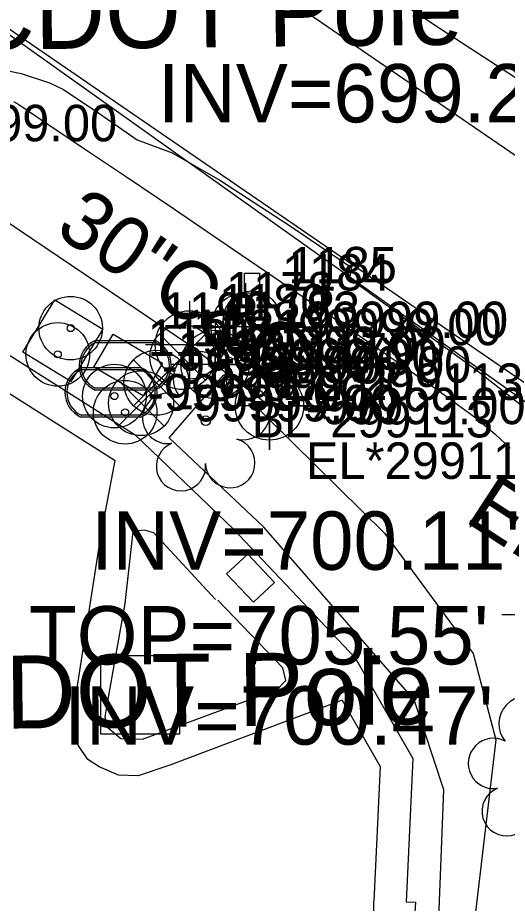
# Model space of a CAD drawing. Extents: x 1516784 to 1522736, y 634838 to 639369.
# Drawn here: x 1520352.2 to 1520385.7, y 637484.6 to 637545.3 of the extents above; entities that cross this region are included whole.
import ezdxf

# ---------------------------------------------------------------- set-up
doc = ezdxf.new("R2010")
doc.units = 0
for name, color, linetype in [('COGO Default Point Elevation', 7, 'Continuous'), ('COGO Default Point Number', 7, 'Continuous'), ('Exist Environmental Wetland Boundary Cogo Number', 7, 'Continuous'), ('Exist Environmental Wetland Boundary Cogo Point CELL', 7, 'Continuous'), ('Exist Environmental Wetland Boundary Text', 7, 'Continuous'), ('Exist Other Culture Area Outline', 7, 'Continuous'), ('Exist Other Culture Located Object CELL', 7, 'Continuous'), ('Exist Property Iron Pin Text', 7, 'Continuous'), ('Exist Right of Way Line', 7, 'Continuous'), ('Exist Roads Curbs Text', 7, 'Continuous'), ('Exist Structure Minor Catch Basin', 7, 'Continuous'), ('Exist Utilities Other Pole With Base CELL', 7, 'Continuous'), ('Exist Utilities Power UG Cable SUE LOS B Cogo Point CELL', 7, 'Continuous'), ('Exist Utilities Power UG Cable SUE LOS B Text', 7, 'Continuous'), ('Exist Utilities Sanitary Sewer Manhole Text', 7, 'Continuous'), ('Exist Utilities Sanitary Sewer UG Line', 7, 'Continuous'), ('Exist Utilities Sanitary Sewer UG Line Invert Elevation', 7, 'Continuous'), ('Exist Utilities Water Fire Hydrant CELL', 7, 'Continuous'), ('Exist Utilities Water Fire Hydrant Cogo Elevation', 7, 'Continuous'), ('Exist Utilities Water Fire Hydrant Cogo Number', 7, 'Continuous'), ('Exist Utilities Water Meter CELL', 7, 'Continuous'), ('Exist Utilities Water Meter Cogo Elevation', 7, 'Continuous'), ('Exist Utilities Water Meter Cogo Number', 7, 'Continuous'), ('Exist Utilities Water UG Line SUE LOS B', 7, 'Continuous'), ('Exist Utilities Water UG Line SUE LOS B Cogo Comment', 7, 'Continuous'), ('Exist Utilities Water UG Line SUE LOS B Cogo Elevation', 7, 'Continuous'), ('Exist Utilities Water UG Line SUE LOS B Cogo Number', 7, 'Continuous'), ('Exist Utilities Water UG Line SUE LOS B Cogo Point CELL', 7, 'Continuous'), ('Exist Utilities Water Valve CELL', 7, 'Continuous'), ('Exist Utilities Water Valve Cogo Elevation', 7, 'Continuous'), ('Exist Utilities Water Valve Cogo Number', 7, 'Continuous'), ('Exist Vegetation Hedge Row', 7, 'Continuous'), ('Exist Vegetation Tree CELL', 7, 'Continuous'), ('Scratch_Level_5', 7, 'Continuous')]:
    doc.layers.add(name, color=color, linetype=linetype)

msp = doc.modelspace()

# ---------------------------------------------------------------- linework, layer by layer
at = {"layer": 'COGO Default Point Elevation'}
msp.add_lwpolyline([(1520379.049, 637545.932), (1520381.142, 637544.571), (1520383.235, 637543.209), (1520385.328, 637541.848), (1520387.421, 637540.487), (1520389.513, 637539.126), (1520391.606, 637537.765), (1520392.318, 637537.303)], dxfattribs=at)
at = {"layer": 'COGO Default Point Number'}
msp.add_lwpolyline([(1520350.191, 637541.953), (1520352.414, 637541.491), (1520354.358, 637540.848), (1520355.318, 637540.389), (1520357.815, 637538.726), (1520360.367, 637536.939), (1520362.767, 637536.042), (1520366.047, 637534.168), (1520370.801, 637531.064), (1520375.059, 637528.187), (1520374.917, 637527.463), (1520379.241, 637524.325), (1520383.49, 637521.253), (1520386.845, 637518.644)], dxfattribs=at)
at = {"layer": 'Exist Environmental Wetland Boundary Cogo Number'}
for points in [[(1520351.906, 637539.569), (1520352.265, 637539.353), (1520352.756, 637539.023), (1520354.246, 637538.022), (1520356.768, 637536.331), (1520359.642, 637534.393), (1520362.851, 637532.219), (1520366.967, 637529.42), (1520371.91, 637526.049), (1520376.638, 637522.798), (1520380.826, 637519.881), (1520383.574, 637517.877), (1520384.914, 637516.762), (1520385.943, 637515.808)], [(1520325.441, 637531.678), (1520324.852, 637530.298), (1520324.803, 637528.937), (1520325.648, 637527.871), (1520326.864, 637527.395), (1520335.137, 637526.86), (1520344.569, 637526.627), (1520360.237, 637516.718), (1520366.98, 637510.246), (1520375.313, 637501.422), (1520379.27, 637494.519), (1520378.801, 637484.69), (1520379.436, 637484.688), (1520379.176, 637480.327), (1520378.796, 637480.4), (1520378.194, 637461.806), (1520377.57, 637442.72), (1520376.649, 637420.259), (1520375.971, 637395.888), (1520375.335, 637376.513), (1520374.17, 637343.486)], [(1520365.75, 637505.418), (1520361.512, 637510.007), (1520360.883, 637510.186), (1520360.073, 637510.079), (1520359.516, 637505.147), (1520358.301, 637498.21), (1520358.146, 637497.381), (1520358.371, 637496.644), (1520359.256, 637495.908), (1520360.731, 637495.86), (1520369.97, 637499.249), (1520370.563, 637499.877), (1520370.358, 637500.752), (1520365.897, 637505.37)]]:
    msp.add_lwpolyline(points, dxfattribs=at)
at = {"layer": 'Exist Environmental Wetland Boundary Cogo Point CELL'}
msp.add_line((1520376.572, 637480.17), (1520376.585, 637484.738), dxfattribs=at)
for points in [[(1520324.235, 637533.666), (1520323.54, 637532.871), (1520322.653, 637530.788), (1520322.559, 637528.201), (1520324.283, 637526.025), (1520326.378, 637525.207), (1520335.038, 637524.646), (1520343.902, 637524.427), (1520358.864, 637514.964)], [(1520374.415, 637498.534), (1520362.607, 637494.077), (1520360.431, 637493.345), (1520359.094, 637493.391), (1520357.756, 637493.951), (1520356.99, 637494.465), (1520356.329, 637495.441), (1520356.071, 637496.391), (1520356.218, 637499.063), (1520357.871, 637509.777), (1520358.864, 637514.964)], [(1520374.415, 637498.534), (1520377.026, 637493.978), (1520376.585, 637484.738)]]:
    msp.add_lwpolyline(points, dxfattribs=at)
at = {"layer": 'Exist Environmental Wetland Boundary Text'}
msp.add_line((1520252.727, 637627.583), (1520443.717, 637496.446), dxfattribs=at)
at = {"layer": 'Exist Other Culture Area Outline'}
for points in [[(1520355.815, 637520.361), (1520352.53, 637522.372), (1520354.735, 637525.974), (1520358.02, 637523.964)], [(1520358.728, 637523.606), (1520362.107, 637521.627), (1520360.789, 637519.377), (1520357.41, 637521.357)]]:
    msp.add_lwpolyline(points, close=True, dxfattribs=at)
at = {"layer": 'Exist Other Culture Located Object CELL'}
for centre, radius in [((1520355.815, 637524.027), 2.18), ((1520354.932, 637522.229), 2.18), ((1520355.815, 637524.027), 0.24), ((1520354.932, 637522.229), 0.24), ((1520358.814, 637519.369), 2.18), ((1520359.548, 637518.26), 2.18), ((1520358.814, 637519.369), 0.24), ((1520359.548, 637518.26), 0.24)]:
    msp.add_circle(centre, radius, dxfattribs=at)
at = {"layer": 'Exist Right of Way Line'}
msp.add_line((1520245.651, 637617.278), (1520392.38, 637516.532), dxfattribs=at)
at = {"layer": 'Exist Structure Minor Catch Basin'}
msp.add_lwpolyline([(1520366.503, 637507.182), (1520368.334, 637505.234), (1520369.783, 637506.597), (1520367.952, 637508.545)], close=True, dxfattribs=at)
at = {"layer": 'Exist Utilities Other Pole With Base CELL'}
msp.add_line((1520360.6, 637498.898), (1520360.6, 637498.898), dxfattribs=at)
msp.add_lwpolyline([(1520357.875, 637501.598), (1520363.275, 637501.598), (1520363.275, 637496.198), (1520357.875, 637496.198), (1520357.875, 637501.598)], dxfattribs=at)
msp.add_circle((1520360.6, 637498.898), 0.0707, dxfattribs=at)
at = {"layer": 'Exist Utilities Power UG Cable SUE LOS B Cogo Point CELL'}
msp.add_lwpolyline([(1520388.366, 637507.367), (1520388.366, 637501.367), (1520388.366, 637504.367), (1520391.366, 637504.367), (1520385.366, 637504.367)], dxfattribs=at)
at = {"layer": 'Exist Utilities Sanitary Sewer UG Line'}
msp.add_line((1520402.004, 637508.246), (1520291.036, 637587.264), dxfattribs=at)
at = {"layer": 'Exist Utilities Water Fire Hydrant CELL'}
msp.add_line((1520368.237, 637524.598), (1520368.237, 637524.598), dxfattribs=at)
for points in [[(1520367.724, 637526.51), (1520367.724, 637527.797), (1520368.749, 637527.797), (1520368.749, 637526.485)], [(1520366.324, 637525.11), (1520365.037, 637525.11), (1520365.037, 637524.085), (1520366.324, 637524.085)], [(1520367.724, 637522.685), (1520367.724, 637521.397), (1520368.749, 637521.397), (1520368.749, 637522.71)]]:
    msp.add_lwpolyline(points, dxfattribs=at)
for radius in [1.977, 0.243]:
    msp.add_circle((1520368.237, 637524.598), radius, dxfattribs=at)
at = {"layer": 'Exist Utilities Water Meter CELL'}
for p, q in [((1520359.556, 637521.481), (1520359.556, 637521.481)), ((1520358.585, 637519.623), (1520358.585, 637519.623))]:
    msp.add_line(p, q, dxfattribs=at)
for points in [[(1520357.519, 637523.181), (1520361.594, 637523.181)], [(1520357.519, 637523.044), (1520361.594, 637523.044)], [(1520356.547, 637521.324), (1520360.622, 637521.324)], [(1520356.547, 637521.186), (1520360.622, 637521.186)], [(1520361.594, 637519.919), (1520357.494, 637519.919)], [(1520361.594, 637519.781), (1520357.494, 637519.781)], [(1520360.622, 637518.061), (1520356.522, 637518.061)], [(1520360.622, 637517.924), (1520356.522, 637517.924)]]:
    msp.add_lwpolyline(points, dxfattribs=at)
for centre, radius, start, end in [((1520358.249, 637521.476), 1.855, 113.17804, 245.97939), ((1520358.26, 637521.475), 1.735, 115.30093, 243.78236), ((1520360.849, 637521.482), 1.856, 293.64832, 66.30838), ((1520360.861, 637521.481), 1.726, 295.12717, 64.87283), ((1520357.277, 637519.618), 1.855, 113.17804, 245.97939), ((1520357.289, 637519.617), 1.735, 115.30093, 243.78236), ((1520359.877, 637519.624), 1.856, 293.64832, 66.30838), ((1520359.889, 637519.623), 1.726, 295.12717, 64.87283)]:
    msp.add_arc(centre, radius, start, end, dxfattribs=at)
at = {"layer": 'Exist Utilities Water UG Line SUE LOS B'}
msp.add_line((1520365.71, 637521.537), (1520367.786, 637524.107), dxfattribs=at)
msp.add_lwpolyline([(1520296.984, 637588.503), (1520298.039, 637580.193), (1520299.082, 637576.86), (1520300.977, 637567.264), (1520302.73, 637565.14), (1520306.881, 637562.044), (1520323.662, 637550.596), (1520341.444, 637538.088), (1520363.95, 637522.879), (1520369.432, 637518.693)], dxfattribs=at)
at = {"layer": 'Exist Utilities Water UG Line SUE LOS B Cogo Point CELL'}
for points in [[(1520367.786, 637527.107), (1520367.786, 637521.107), (1520367.786, 637524.107), (1520370.786, 637524.107), (1520364.786, 637524.107)], [(1520363.95, 637525.879), (1520363.95, 637519.879), (1520363.95, 637522.879), (1520366.95, 637522.879), (1520360.95, 637522.879)], [(1520365.71, 637524.537), (1520365.71, 637518.537), (1520365.71, 637521.537), (1520368.71, 637521.537), (1520362.71, 637521.537)], [(1520369.432, 637521.693), (1520369.432, 637515.693), (1520369.432, 637518.693), (1520372.432, 637518.693), (1520366.432, 637518.693)]]:
    msp.add_lwpolyline(points, dxfattribs=at)
for centre in [(1520367.786, 637524.107), (1520363.95, 637522.879), (1520365.71, 637521.537), (1520369.432, 637518.693)]:
    msp.add_circle(centre, 2.344, dxfattribs=at)
at = {"layer": 'Exist Utilities Water Valve CELL'}
for points in [[(1520365.046, 637523.62), (1520361.896, 637520.47), (1520363.471, 637522.045), (1520365.046, 637520.47), (1520361.896, 637523.62)], [(1520363.269, 637521.863), (1520360.119, 637518.713), (1520361.694, 637520.288), (1520363.269, 637518.713), (1520360.119, 637521.863)], [(1520362.213, 637520.46), (1520359.063, 637517.31), (1520360.638, 637518.885), (1520362.213, 637517.31), (1520359.063, 637520.46)]]:
    msp.add_lwpolyline(points, dxfattribs=at)
for centre in [(1520363.471, 637522.045), (1520361.694, 637520.288), (1520360.638, 637518.885)]:
    msp.add_circle(centre, 2.227, dxfattribs=at)
at = {"layer": 'Exist Vegetation Hedge Row'}
msp.add_lwpolyline([(1520376.179, 637352.292), (1520377.349, 637391.979), (1520378.969, 637434.077), (1520380.542, 637470.667), (1520381.385, 637492.386), (1520379.351, 637498.558), (1520369.043, 637510.376), (1520362.575, 637516.509), (1520366.309, 637520.824), (1520377.326, 637509.974), (1520383.405, 637501.724), (1520384.962, 637495.803), (1520382.74, 637477.026), (1520382.583, 637456.927), (1520380.988, 637430.878), (1520380.241, 637406.911), (1520381.308, 637395.749), (1520382.38, 637389.825), (1520382.237, 637384.189), (1520379.39, 637377.44), (1520380.214, 637369.279)], dxfattribs=at)
at = {"layer": 'Exist Vegetation Tree CELL'}
msp.add_line((1520365.075, 637517.683), (1520365.075, 637517.683), dxfattribs=at)
msp.add_circle((1520365.075, 637517.683), 0.326, dxfattribs=at)
for centre, radius, start, end in [((1520364.69, 637520.556), 1.856, 330.16508, 219.71335), ((1520367.624, 637518.271), 1.899, 257.1011, 134.19993), ((1520362.47, 637517.837), 1.727, 62.66361, 279.3457), ((1520363.371, 637514.562), 1.689, 111.56708, 6.23104), ((1520366.748, 637514.783), 1.698, 181.28216, 74.55999), ((1520387.01, 637496.906), 1.856, 330.16508, 219.71335), ((1520384.79, 637494.186), 1.727, 62.66361, 279.3457), ((1520385.691, 637490.912), 1.689, 111.56708, 6.23104)]:
    msp.add_arc(centre, radius, start, end, dxfattribs=at)

# ---------------------------------------------------------------- texts
at = {"layer": 'Exist Property Iron Pin Text'}
msp.add_text('EIP', height=4, rotation=326.89047, dxfattribs=at).set_placement((1520382.721, 637510.832))
at = {"layer": 'Exist Roads Curbs Text'}
msp.add_text('30"C&G', height=4, rotation=325.78591, dxfattribs=at).set_placement((1520354.631, 637530.552))
at = {"layer": 'Exist Utilities Power UG Cable SUE LOS B Text'}
for p in [(1520343.71, 637543.047), (1520341.704, 637496.468)]:
    msp.add_text('NCDOT Pole', height=5, rotation=0.62349, dxfattribs=at).set_placement(p)
at = {"layer": 'Exist Utilities Sanitary Sewer Manhole Text'}
msp.add_text("TOP=705.55'", height=4, dxfattribs=at).set_placement((1520352.962, 637500.974))
at = {"layer": 'Exist Utilities Sanitary Sewer UG Line Invert Elevation'}
for s, p in [("INV=699.23'", (1520361.784, 637538.134)), ("INV=700.11'", (1520357.209, 637507.462)), ("INV=700.47'", (1520355.364, 637495.475))]:
    msp.add_text(s, height=4, dxfattribs=at).set_placement(p)
at = {"layer": 'Exist Utilities Water Fire Hydrant Cogo Elevation'}
msp.add_text('-99999.00', height=2.5, dxfattribs=at).set_placement((1520370.737, 637523.348))
at = {"layer": 'Exist Utilities Water Fire Hydrant Cogo Number'}
msp.add_text('1185', height=2.5, dxfattribs=at).set_placement((1520370.737, 637527.098))
at = {"layer": 'Exist Utilities Water Meter Cogo Elevation'}
for p in [(1520362.056, 637520.231), (1520361.085, 637518.373)]:
    msp.add_text('-99999.00', height=2.5, dxfattribs=at).set_placement(p)
at = {"layer": 'Exist Utilities Water Meter Cogo Number'}
for s, p in [('1190', (1520362.056, 637523.981)), ('1191', (1520361.085, 637522.123))]:
    msp.add_text(s, height=2.5, dxfattribs=at).set_placement(p)
at = {"layer": 'Exist Utilities Water UG Line SUE LOS B Cogo Comment'}
for s, p in [('EL*299113', (1520370.286, 637519.107)), ('BL*299113', (1520368.21, 637516.537)), ('EL*299112', (1520371.932, 637513.693))]:
    msp.add_text(s, height=2.5, dxfattribs=at).set_placement(p)
at = {"layer": 'Exist Utilities Water UG Line SUE LOS B Cogo Elevation'}
for p in [(1520343.944, 637536.838), (1520370.286, 637522.857), (1520366.45, 637521.629), (1520368.21, 637520.287), (1520371.932, 637517.443)]:
    msp.add_text('-99999.00', height=2.5, dxfattribs=at).set_placement(p)
at = {"layer": 'Exist Utilities Water UG Line SUE LOS B Cogo Number'}
for s, p in [('1184', (1520370.286, 637526.607)), ('1178', (1520366.45, 637525.379)), ('1183', (1520368.21, 637524.037)), ('1179', (1520371.932, 637521.193))]:
    msp.add_text(s, height=2.5, dxfattribs=at).set_placement(p)
at = {"layer": 'Exist Utilities Water Valve Cogo Elevation'}
for p in [(1520365.971, 637520.795), (1520364.194, 637519.038), (1520363.138, 637517.635)]:
    msp.add_text('-99999.00', height=2.5, dxfattribs=at).set_placement(p)
at = {"layer": 'Exist Utilities Water Valve Cogo Number'}
for s, p in [('1180', (1520365.971, 637524.545)), ('1181', (1520364.194, 637522.788)), ('1182', (1520363.138, 637521.385))]:
    msp.add_text(s, height=2.5, dxfattribs=at).set_placement(p)
at = {"layer": 'Scratch_Level_5'}
msp.add_text('COLUMN LOCATION', height=500, rotation=335.03733, dxfattribs=at).set_placement((1516680.966, 637558.941))

doc.saveas('drawing.dxf')
